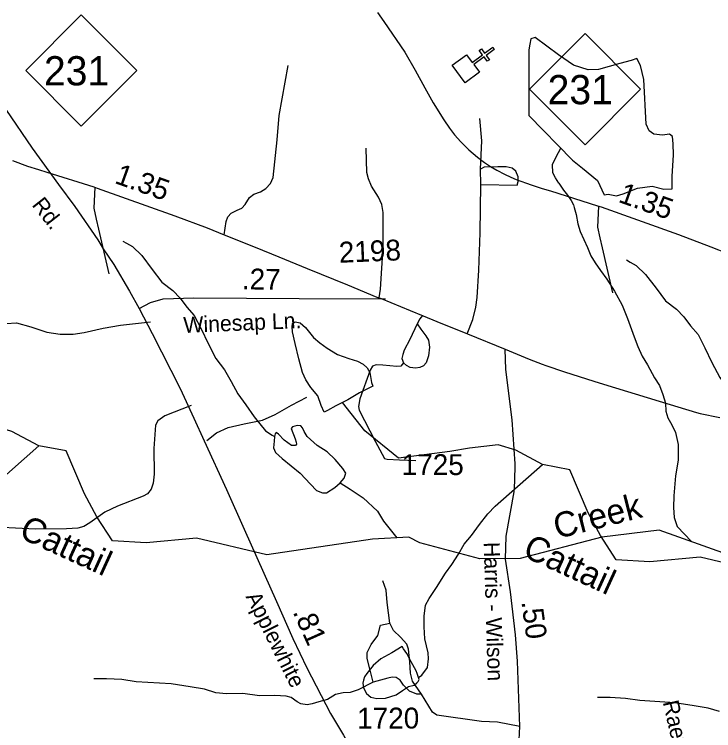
# Model space of a CAD drawing. Extents: x 2169602 to 2449496, y 721995 to 810662.
# Drawn here: x 2438908 to 2443095, y 790278 to 794566 of the extents above; entities that cross this region are included whole.
import ezdxf

# ---------------------------------------------------------------- set-up
doc = ezdxf.new("R2010")
doc.units = 0
doc.layers.add('Default', color=7, linetype='Continuous')

msp = doc.modelspace()

# ---------------------------------------------------------------- linework, layer by layer
at = {"layer": 'Default'}
for p, q in [((2441701, 793547.3), (2441699.8, 793639.3)), ((2441099.5, 790910.1), (2441157, 790921.5))]:
    msp.add_line(p, q, dxfattribs=at)
for points in [[(2439194.4, 796420.5), (2439093.1, 796318.6), (2438965.7, 796190), (2438910, 796136.4), (2438864.3, 796075), (2438832.8, 796012.1), (2438812.8, 795947.9), (2438792.9, 795843.6), (2438788.6, 795713.6), (2438794.3, 795285.1), (2438775.7, 794845.2), (2438764.3, 794333.9), (2438767.1, 794239.6), (2438775.7, 794161.1), (2438812.8, 794069), (2438857.1, 793996.1), (2439014.2, 793766.2), (2439172.8, 793548.4), (2439269.9, 793417), (2439407, 793215.6), (2439439.4, 793162.7), (2439503.8, 793069.2), (2439598.4, 792909.6), (2439655.5, 792805.3)], [(2441081.3, 794577.8), (2441120.3, 794522.5), (2441246, 794340.5), (2441307.8, 794232.6), (2441365.8, 794126.1), (2441416, 794037.2), (2441479.3, 793934.7), (2441513.7, 793885.1), (2441544.1, 793845.1), (2441581.1, 793803.5), (2441629.2, 793754.8), (2441681.6, 793710.8), (2441722.8, 793680.4), (2441759.5, 793656.5), (2441796.8, 793634.4), (2441843.2, 793610.1), (2441880.7, 793592), (2441912.1, 793578.6), (2442002.3, 793545.2), (2442068.4, 793523.8), (2442119, 793508.9), (2442398.8, 793420.8), (2442420.6, 793413.7), (2442884.1, 793248), (2443078.6, 793175.4), (2443180.7, 793134.4)], [(2442344, 794233.2), (2442255.4, 794263), (2442166.6, 794324.1), (2442025.8, 794428.1), (2442001.3, 794419), (2441995.2, 794388.4), (2441989.1, 794354.7), (2441988.1, 793961), (2442249.3, 793694), (2442310.5, 793645.1), (2442399.3, 793571.7), (2442439.1, 793486), (2442463.5, 793489.1), (2442512.5, 793479.9), (2442552.5, 793491.5), (2442638, 793525.8), (2442726.8, 793538), (2442797.2, 793519.7), (2442846.2, 793522.7), (2442846.2, 793596.1), (2442855.4, 793724.6), (2442852.3, 793791.9), (2442849.2, 793834.7), (2442830.9, 793850), (2442788, 793843.9), (2442736, 793850), (2442708.4, 793868.4), (2442691.6, 793908.2), (2442677.8, 794177.3), (2442656.4, 794259.9), (2442635, 794302.7), (2442601.3, 794290.5), (2442533.9, 794272.1), (2442405.4, 794235.4), (2442344, 794233.2)], [(2440164.9, 793247.2), (2440175.4, 793326), (2440186.9, 793353.6), (2440205.3, 793376.6), (2440242.1, 793395), (2440269.7, 793406.5), (2440290.4, 793427.2), (2440315.7, 793470.9), (2440340.9, 793489.3), (2440382.3, 793503), (2440414.5, 793523.7), (2440442.1, 793553.6), (2440458.2, 793590.4), (2440482.3, 793814.5), (2440493.8, 793961.7), (2440547.8, 794259.3)], [(2441699.8, 793639.3), (2441707.3, 793809.9), (2441695.8, 793942.1)], [(2441091.6, 792869.2), (2441100.4, 792921.5), (2441116.5, 793172), (2441115.9, 793380.6), (2441107.3, 793428.3), (2441088.9, 793472), (2441046.4, 793537.5), (2441028, 793582.4), (2441018.8, 793620.3), (2441013.6, 793765.7)], [(2442167.7, 793556.2), (2442148.3, 793587), (2442132.9, 793617.6), (2442129.9, 793666.5), (2442151.3, 793712.4), (2442179.7, 793765.1)], [(2438896.3, 793691.5), (2438986.5, 793658), (2439052.6, 793636.6), (2439103.2, 793621.7), (2439383, 793533.6), (2439404.7, 793526.5), (2439868.3, 793360.8), (2440062.8, 793288.2), (2440164.8, 793247.3), (2440349.5, 793172.5), (2440491.3, 793113.8), (2440661.2, 793044.7), (2440902, 792946.6), (2441078.2, 792874.3), (2441104.2, 792864.4), (2441277.1, 792793), (2441356.4, 792761.2), (2441437.4, 792728.2), (2441620.2, 792653.2), (2441846.4, 792561.4)], [(2441701, 793547.3), (2441918.2, 793543.9), (2441925.1, 793565.7), (2441923.9, 793594.4), (2441911.3, 793626.6), (2441888.3, 793645), (2441852.7, 793654.2), (2441803.3, 793653), (2441720.5, 793651.9), (2441699.8, 793639.3)], [(2442167.7, 793556.2), (2442195.5, 793513.8), (2442219.9, 793483.8), (2442241.9, 793452.1), (2442256.2, 793426), (2442260.3, 793410)], [(2439390.2, 793531.2), (2439383.5, 793405.4), (2439397.3, 793341), (2439411.1, 793281.2), (2439473.2, 793012.3)], [(2441618.5, 792653.9), (2441653.8, 792740.4), (2441671.1, 792814), (2441678.6, 792870.9), (2441688.9, 793035.3), (2441697.5, 793258.8), (2441701, 793547.3)], [(2442260.3, 793410), (2442272.4, 793368.4), (2442281, 793312.3), (2442295.4, 793266.3), (2442317.7, 793218.8), (2442339.9, 793170.8), (2442360.4, 793121), (2442384.6, 793079.3), (2442416.8, 793033.4), (2442454.9, 792981.8), (2442501.3, 792909.9), (2442548, 792826.2), (2442578.6, 792746.5), (2442619.6, 792634.9), (2442640.1, 792577.1), (2442666.5, 792521.1), (2442698.3, 792467.7), (2442741, 792389.8), (2442771.3, 792343.9), (2442791.6, 792290.1), (2442806, 792238.4), (2442808.6, 792190.2), (2442820.7, 792150.6), (2442845.1, 792108.8), (2442867.3, 792062.9), (2442881.6, 791990.9), (2442882.2, 791897.2), (2442866.9, 791802.9), (2442855.8, 791684.9), (2442854.4, 791615), (2442858.9, 791555.1), (2442876.9, 791501.2), (2442961.3, 791409.9)], [(2442406.1, 793418.4), (2442399.3, 793292.5), (2442413.1, 793228.2), (2442426.9, 793168.4), (2442489, 792899.4)], [(2439556.7, 793209.5), (2439578.7, 793195.6), (2439615.4, 793175.9), (2439671.3, 793122.4), (2439734.1, 793039.1), (2439790.3, 792963.3), (2439856.5, 792914), (2439901.2, 792868.2), (2439941.4, 792814.3), (2439985.5, 792762.6), (2440026.3, 792683), (2440068.9, 792595.5), (2440115.3, 792505.7), (2440166.1, 792438), (2440206.3, 792368.7), (2440246.7, 792294.8), (2440293.3, 792229), (2440343.3, 792157.3), (2440411.8, 792074), (2440452.4, 792046.3), (2440465.7, 792038.6)], [(2442572.5, 793096.7), (2442594.5, 793082.8), (2442631.2, 793063.1), (2442687.2, 793009.6), (2442749.9, 792926.3), (2442806.1, 792850.4), (2442872.3, 792801.1), (2442917, 792755.4), (2442957.2, 792701.5), (2443001.3, 792649.8), (2443042.1, 792570.2), (2443084.8, 792482.6), (2443131.1, 792392.9), (2443182, 792325.2), (2443222.1, 792255.8), (2443262.5, 792182), (2443309.1, 792116.1), (2443359.1, 792044.5), (2443427.6, 791961.1), (2443468.2, 791933.5), (2443481.5, 791925.7)], [(2439655.5, 792805.3), (2439722.7, 792841), (2439798.4, 792862.7), (2439983.2, 792869.5), (2440612.9, 792865), (2441130.8, 792862.7)], [(2439655.5, 792805.3), (2439732.7, 792656.1), (2439899.8, 792325.8), (2439981.9, 792149.4), (2440044.7, 792013.7), (2440178.3, 791722.3), (2440284.7, 791485.2), (2440476.8, 791051.7), (2440576, 790830.4), (2440658.9, 790655.4), (2440801.7, 790381.2), (2440878.1, 790250.5), (2441133.1, 789811.3), (2441267.5, 789583.8), (2441352.2, 789433.8), (2441384.7, 789369.9), (2441403.6, 789327.5), (2441416.6, 789263.4), (2441417.8, 789244.9), (2441411.6, 789183.3), (2441352, 788950.1)], [(2441352.7, 792762.7), (2441336.6, 792743.9), (2441320.5, 792712.9)], [(2438858.4, 792716.7), (2438920, 792719), (2439006.7, 792696.1), (2439102.5, 792664.2), (2439182.3, 792652.8), (2439259.9, 792652.8), (2439326.1, 792661.9), (2439440.2, 792687), (2439542.8, 792705.3), (2439723.1, 792725.8)], [(2440888.9, 792251.7), (2440833.5, 792223.2), (2440783.3, 792194.7), (2440763.4, 792184.7), (2440745.3, 792224.4), (2440725.2, 792282.1), (2440682.8, 792331.9), (2440652.2, 792377.9), (2440634, 792421.7), (2440611.4, 792503.3), (2440588.7, 792595.3), (2440574.3, 792665.1), (2440570.4, 792695.3), (2440573.7, 792715.1), (2440589.9, 792725.3), (2440619.8, 792719.5), (2440650.2, 792691.8), (2440698.4, 792632.2), (2440736.9, 792600.4), (2440781, 792568.6), (2440843.1, 792529.2), (2440911.4, 792505.5), (2440961.6, 792489.8), (2440995.7, 792472.1), (2441019.7, 792450.2), (2441035.9, 792422.6), (2441046.1, 792362.6), (2441054.5, 792340.7), (2440974.6, 792300), (2440904.8, 792259.4), (2440888.9, 792251.7)], [(2441320.5, 792712.9), (2441276.8, 792620.9), (2441241.2, 792556.5), (2441233.2, 792530.1), (2441228.6, 792506), (2441238.9, 792480.7)], [(2441320.5, 792712.9), (2441341.2, 792681.8), (2441371.1, 792642.7), (2441387.2, 792615.2), (2441394.1, 792574.9), (2441388.3, 792522.1), (2441373.4, 792480.7), (2441357.3, 792462.3), (2441335.5, 792453.1), (2441309, 792447.4), (2441278, 792453.1), (2441256.2, 792463.4), (2441238.9, 792480.7)], [(2441817.9, 789957.2), (2441863.9, 790021.6), (2441896, 790072.2), (2441909.7, 790117), (2441929.4, 790183.6), (2441934, 790303.2), (2441920.2, 790694), (2441908.7, 790852.6), (2441878.8, 791110), (2441847.8, 791304.3), (2441852.4, 791442.2), (2441900.5, 791708.7), (2441905.1, 791770.8), (2441906.4, 791875.5), (2441888, 792139.9), (2441851, 792440.2), (2441846.4, 792561.4)], [(2441846.4, 792561.4), (2441990, 792503), (2442067.5, 792472), (2442089.6, 792464.2), (2442201.8, 792425.5), (2442378, 792370.6), (2442435.5, 792353.2), (2442767.8, 792250), (2442991.5, 792183.5), (2443014, 792177.6), (2443131.6, 792152.8)], [(2441238.9, 792480.7), (2441221.7, 792461.1), (2441198.7, 792457.7), (2441114.8, 792465.7), (2441073.4, 792468), (2441051.6, 792460), (2441037.8, 792437), (2440977.4, 792264), (2440967.7, 792219.8), (2440972.3, 792196.8), (2441068.8, 792010.6), (2441123.4, 791907.7), (2441139.5, 791903.1), (2441214.2, 791899.7), (2441311.9, 791896.2)], [(2441336.2, 791403.2), (2441269.4, 791437.3), (2441052.2, 791425.4), (2440420.2, 791330), (2439998.2, 791430.2), (2439697.7, 791402.8), (2439494.8, 791414.6), (2439401.1, 791558.9), (2439327, 791695.5), (2439217.7, 791953.1), (2439053.8, 791984.3), (2438893.8, 792070.1), (2438788.5, 792101.3), (2438616.8, 792081.8), (2438499.7, 792062.3), (2438191.4, 792021.8), (2437990.4, 792186.7), (2437857.7, 792356.7)], [(2440060.7, 792016.2), (2440117.8, 792061.9), (2440188.5, 792093.8), (2440284.3, 792114.4), (2440393.9, 792137.2), (2440469.1, 792171.4), (2440567.2, 792226.1), (2440658.5, 792274.1)], [(2439967.2, 792223.9), (2439809.8, 792162.3), (2439766.4, 792132.6), (2439752.7, 792107.5), (2439743.6, 791968.3), (2439745.9, 791813.2), (2439739, 791760.7), (2439727.6, 791724.2), (2439704.8, 791696.8), (2439679.7, 791683.1), (2439524.6, 791621.5), (2439449.3, 791587.3), (2439360.3, 791523.4), (2439323.8, 791500.6), (2439287.3, 791491.5), (2439221.1, 791486.9), (2439034, 791484.6), (2438714.6, 791500.6), (2438584.6, 791521.1), (2438386.1, 791591.9), (2438283.4, 791617), (2438226.4, 791614.7)], [(2444352, 791290.4), (2444285.2, 791324.5), (2444068, 791312.6), (2443436.1, 791217.2), (2443014, 791317.3), (2442713.5, 791290), (2442510.6, 791301.7), (2442416.9, 791446.1), (2442342.8, 791582.7), (2442233.5, 791840.2), (2442069.7, 791871.4), (2441909.7, 791957.3), (2441804.3, 791988.5), (2441632.6, 791969), (2441515.6, 791949.5), (2441207.2, 791909), (2441006.2, 792073.8), (2440873.5, 792243.8)], [(2440465.7, 792038.6), (2440464.1, 792010.4), (2440460.3, 791970.9), (2440471.8, 791942.9), (2440511.3, 791907.3), (2440618.3, 791820), (2440681.9, 791754.6), (2440717.6, 791715.1), (2440752, 791701.1), (2440777.4, 791701.1), (2440827.1, 791734.2), (2440858, 791762.1), (2440881.9, 791790.2), (2440892.1, 791819.5), (2440875.5, 791847.5), (2440829.7, 791902.2), (2440780, 791948), (2440721.2, 791985.7), (2440661.5, 792039.7), (2440643.7, 792070.2), (2440633.5, 792091.8), (2440623.3, 792103.3), (2440601.7, 792104.6), (2440572.4, 792096.9), (2440564.8, 792086.8), (2440589, 792024.4), (2440595.3, 792005.3), (2440597.9, 791992.6), (2440591.5, 791984.9), (2440567.3, 791986.2), (2440524, 792018), (2440489.6, 792053.7), (2440475.6, 792063.8), (2440469.2, 792054.9), (2440465.7, 792038.6)], [(2438312, 790708.5), (2438332.6, 790724.2), (2438365.8, 790770.2), (2438371.5, 790820.5), (2438369.3, 790858.2), (2438350.6, 790940.1), (2438346.5, 791012.1), (2438346.1, 791076.2), (2438353.3, 791142), (2438375.2, 791182.1), (2438420.7, 791248.7), (2438474, 791334.7), (2438511.4, 791385.1), (2438551.5, 791447.2), (2438585, 791507.5), (2438628.4, 791559.7), (2438677.7, 791626), (2438727.7, 791688.3), (2438771.2, 791734.9), (2439053.8, 791984.3)], [(2441327.8, 790595.7), (2441348.4, 790611.3), (2441381.6, 790657.4), (2441387.3, 790707.6), (2441385.1, 790745.3), (2441366.4, 790827.2), (2441362.3, 790899.3), (2441361.9, 790963.4), (2441369.1, 791029.2), (2441391, 791069.3), (2441436.5, 791135.8), (2441489.9, 791221.9), (2441527.2, 791272.3), (2441567.4, 791334.3), (2441600.8, 791394.6), (2441644.3, 791446.9), (2441693.5, 791513.2), (2441743.5, 791575.4), (2441787, 791622), (2442069.7, 791871.4)], [(2440858, 791762.1), (2440918.3, 791723.6), (2440996.8, 791672.1), (2441081.5, 791592.8), (2441117.4, 791533), (2441198.8, 791433.5)], [(2445021.1, 788480.7), (2444995.1, 788563.2), (2445003.1, 788713.9), (2445100.1, 789013.7), (2445032.2, 789320.2), (2444973.2, 789419.8), (2444545.2, 789868.1), (2444300.2, 790365.1), (2444048.2, 790639.2), (2443621.3, 790953), (2443587.2, 791035.7), (2443578.2, 791144.1), (2443528.2, 791233.8), (2443177.3, 791332.8), (2442768.3, 791478.9), (2442426.2, 791436.7), (2441936.2, 791308.9), (2441694.2, 791307.3), (2441336.2, 791403.2)], [(2441157, 790921.5), (2441140.9, 791045.7), (2441134, 791119.2), (2441113.3, 791174.4)], [(2441057, 790568.7), (2441037.5, 790641.1), (2441021.4, 790710.1), (2441021.4, 790746.8), (2441044.4, 790795.1), (2441083.4, 790848), (2441099.5, 790910.1)], [(2441345.5, 790496.3), (2441291.5, 790575.6), (2441280, 790621.6), (2441275.4, 790690.5), (2441268.5, 790766.4), (2441257, 790796.3), (2441220.2, 790837.6), (2441177.7, 790877.9), (2441157, 790921.5)], [(2441319.3, 790620.9), (2441313, 790636.8), (2441284.5, 790690.6), (2441258.4, 790740.4), (2441237.9, 790768.2), (2441230.1, 790782.4), (2441168.4, 790743.8), (2441102.4, 790707.6), (2441056.9, 790669), (2441017.5, 790620.6), (2441003.6, 790600.8), (2440997.6, 790580.6), (2440993.7, 790562.6), (2440997.6, 790534.8), (2441016.3, 790500.7), (2441041.9, 790479), (2441078.4, 790471.5), (2441130.3, 790473.8), (2441194, 790492.1), (2441232, 790518.4), (2441267.5, 790542.7), (2441301.7, 790550.9), (2441317.7, 790565.1), (2441325.3, 790572.9), (2441331.4, 790585), (2441319.3, 790620.9)], [(2441345.5, 790496.3), (2441316.8, 790497.4), (2441273.1, 790515.8), (2441238.6, 790550.3), (2441217.9, 790580.2), (2441194.9, 790596.3), (2441169.6, 790598.6), (2441144.4, 790591.7), (2441057, 790568.7)], [(2441057, 790568.7), (2440967.3, 790522.7), (2440919.1, 790506.6), (2440877.7, 790504.3), (2440831.7, 790495.1), (2440783.4, 790465.2), (2440730.6, 790451.4), (2440691.5, 790440), (2440661.6, 790433.1), (2440622.5, 790440), (2440601.8, 790451.4), (2440565.1, 790476.7), (2440535.2, 790485.9), (2440468.5, 790488.2), (2440375.4, 790487.1), (2440276.6, 790500.9), (2440177.7, 790498.6), (2440113.4, 790505.5), (2440046.7, 790526.2), (2439961.6, 790540), (2439846.7, 790558.3), (2439636.4, 790571), (2439551.3, 790584.8), (2439459.4, 790589.4), (2439415.7, 790589.4), (2439383.5, 790589.4)], [(2441934, 790303.2), (2441800.6, 790328.5), (2441704.1, 790333.1), (2441437.4, 790372.1), (2441412.2, 790388.2), (2441345.5, 790496.3)], [(2443129.2, 790392.6), (2443062.5, 790413.3), (2442977.5, 790427.1), (2442862.5, 790445.5), (2442652.2, 790458.2), (2442567.1, 790471.9), (2442475.2, 790476.5), (2442431.5, 790476.5), (2442399.3, 790476.5)]]:
    msp.add_lwpolyline(points, dxfattribs=at)
for points in [[(2438976.1, 794230.7), (2439309, 794563.7), (2439642, 794230.7), (2439309, 793897.7)], [(2441991.9, 794117.9), (2442324.9, 794450.9), (2442657.9, 794117.9), (2442324.9, 793784.9)], [(2441615.5, 794324.6), (2441649.4, 794278.8), (2441710.6, 794324), (2441691.6, 794349.7), (2441704.5, 794359.2), (2441723.5, 794333.5), (2441771.9, 794369.2), (2441781.4, 794356.3), (2441733, 794320.6), (2441752, 794294.8), (2441739.1, 794285.3), (2441720.1, 794311.1), (2441658.9, 794265.9), (2441693, 794219.4), (2441607.3, 794156.3), (2441529.8, 794261.4)]]:
    msp.add_lwpolyline(points, close=True, dxfattribs=at)

# ---------------------------------------------------------------- texts
for s, height, p in [('231', 175, (2439085.2, 794141)), ('231', 175, (2442101, 794028.2)), ('1725', 125, (2441227, 791808.3)), ('1720', 125, (2440960.4, 790291.2))]:
    msp.add_text(s, height=height, dxfattribs=at).set_placement(p)
for s, height, rotation, p in [('1.35', 125, 340.335, (2439502.4, 793558)), ('1.35', 125, 340.335, (2442518.2, 793445.1)), ('Rd.', 95, 308.1512, (2439009.2, 793424.4)), ('2198', 125, 2.4162, (2440853.4, 793078.8)), ('.27', 125, 358.9885, (2440269.1, 792920.6)), ('Winesap Ln.', 95, 2.4162, (2439922.2, 792658.6)), ('Creek', 150, 14.2026, (2442157.4, 791425.5)), ('Cattail', 150, 335.3954, (2438928.6, 791437.5)), ('Cattail', 150, 335.3954, (2441944.5, 791324.7)), ('Harris - Wilson', 95, 271.6774, (2441718.3, 791406.5)), ('Applewhite', 95, 296.6184, (2440290.5, 791080.8)), ('.50', 125, 277.6792, (2441943.6, 791050.2)), ('.81', 125, 294.1508, (2440573.3, 790989.3)), ('Raeford', 95, 282.9274, (2442789.9, 790448.8))]:
    msp.add_text(s, height=height, rotation=rotation, dxfattribs=at).set_placement(p)

doc.saveas('drawing.dxf')
